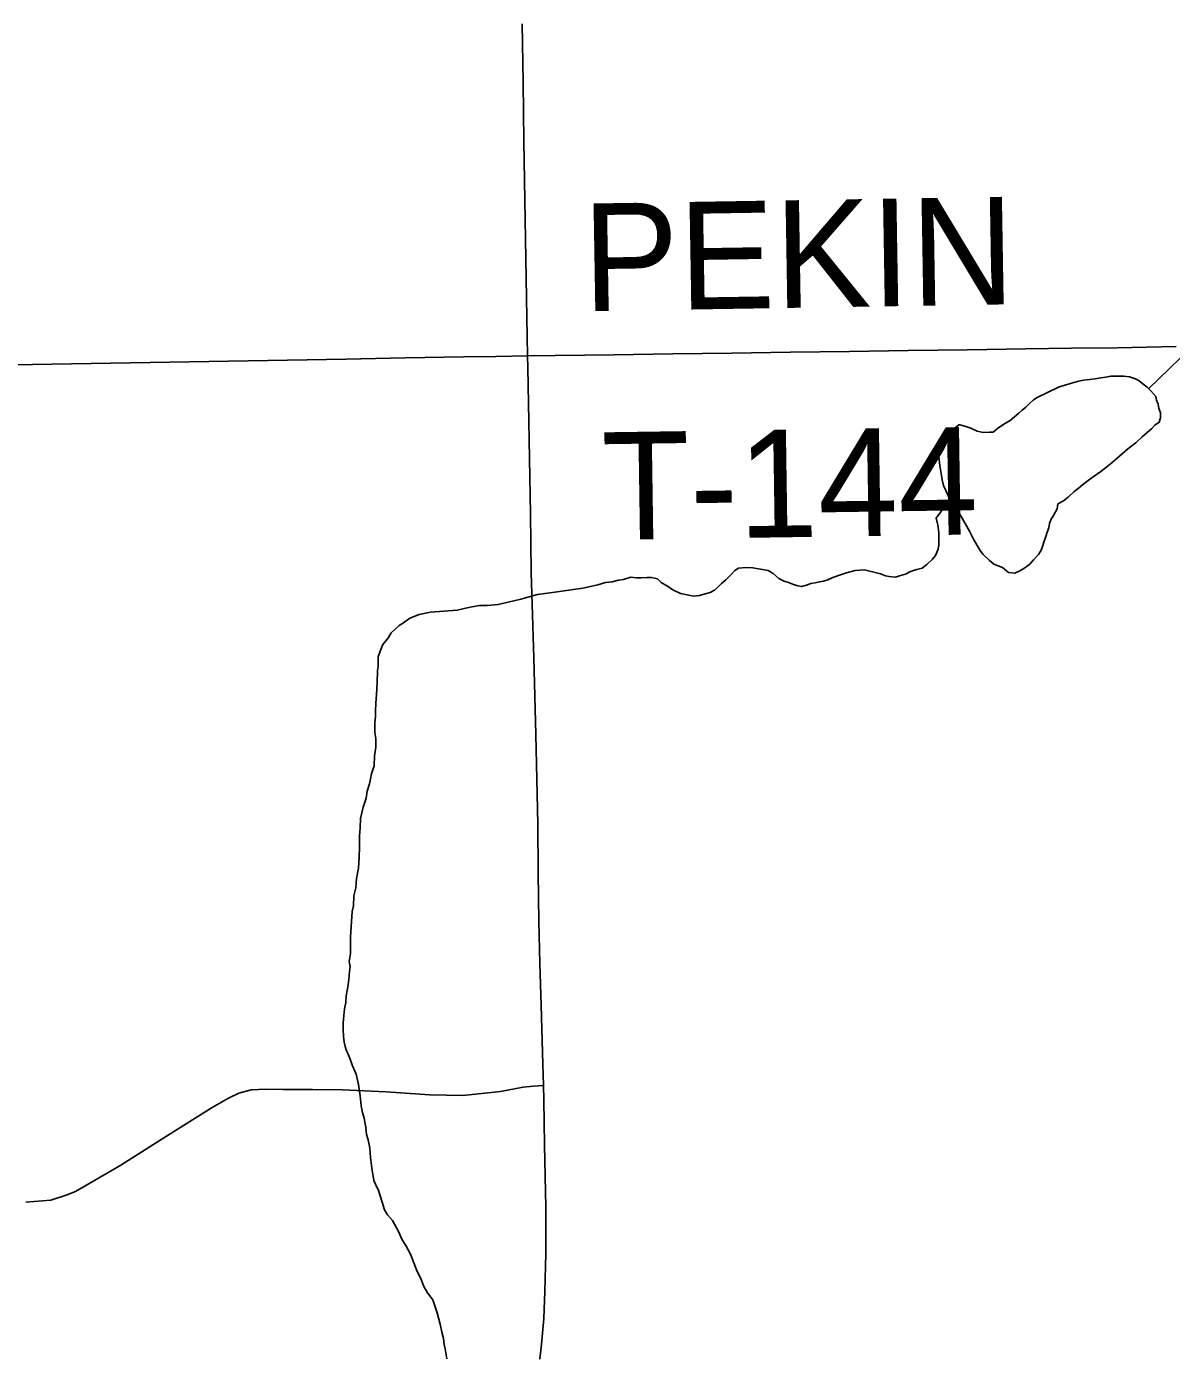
# Model space of a CAD drawing. Extents: x 103424 to 290657, y 38711 to 110967.
# Drawn here: x 106634 to 109845, y 60196 to 63924 of the extents above; entities that cross this region are included whole.
import ezdxf

# ---------------------------------------------------------------- set-up
doc = ezdxf.new("R2010")
doc.units = 0
for name, color, linetype in [('GM_X_Minor_Lake', 7, 'Continuous'), ('GM_X_Minor_River', 7, 'Continuous'), ('GM_X_State_Route', 7, 'Continuous'), ('GM_X_Township_Road', 7, 'Continuous'), ('GM_X_Township_Road_Text', 7, 'Continuous')]:
    doc.layers.add(name, color=color, linetype=linetype)

msp = doc.modelspace()

# ---------------------------------------------------------------- linework, layer by layer
at = {"layer": 'GM_X_Minor_Lake'}
for points in [[(109197.7, 62765.4), (109194, 62741.1), (109192.4, 62716.8), (109194.8, 62692.6), (109199.2, 62670.5), (109201.6, 62652.3), (109205.9, 62636.2), (109212.2, 62622.2), (109220.5, 62604.2), (109237.1, 62580.2), (109251.6, 62556.2), (109266.2, 62530.2), (109278.7, 62508.1), (109289.1, 62486.1), (109299.5, 62468.1), (109307.8, 62454.1), (109316, 62444.1), (109334.5, 62426.2), (109346.8, 62416.3), (109371.2, 62406.6), (109387.5, 62392.8), (109405.7, 62391), (109419.7, 62397.3), (109433.7, 62405.6), (109447.7, 62416), (109457.6, 62428.2), (109471.5, 62442.6), (109479.3, 62454.9), (109483.2, 62465), (109487, 62477.2), (109492.8, 62493.5), (109496.6, 62505.7), (109500.5, 62517.9), (109502.3, 62530), (109506.1, 62540.2), (109514, 62552.4), (109523.8, 62570.8), (109525.6, 62584.9), (109541.6, 62593.3), (109555.5, 62603.6), (109571.4, 62620), (109583.4, 62628.3), (109595.3, 62638.6), (109611.2, 62651), (109625.2, 62661.3), (109647.1, 62675.8), (109673, 62696.5), (109698.9, 62719.1), (109722.8, 62739.7), (109744.7, 62756.2), (109762.6, 62772.7), (109776.5, 62785), (109788.4, 62795.3), (109798.3, 62805.6), (109810.3, 62813.9), (109814.1, 62826.1), (109813.9, 62840.2), (109809.7, 62852.2), (109807.4, 62864.3), (109803.2, 62876.4), (109801, 62886.4), (109786.6, 62902.4), (109776.4, 62912.3), (109764.1, 62922.2), (109753.9, 62930.1), (109743.7, 62936), (109727.4, 62941.8), (109711.3, 62943.6), (109701.2, 62943.4), (109691.1, 62943.2), (109675, 62943), (109660.9, 62940.7), (109646.8, 62938.5), (109630.7, 62936.2), (109614.6, 62933.9), (109598.5, 62931.6), (109584.4, 62929.4), (109568.3, 62925), (109548.2, 62918.7), (109528.2, 62912.3), (109468.1, 62883), (109458.1, 62876.8), (109446.2, 62866.5), (109436.3, 62856.2), (109426.3, 62848), (109416.4, 62839.7), (109404.4, 62829.4), (109392.5, 62819.1), (109374.5, 62808.7), (109356.6, 62796.3), (109344.6, 62786), (109334.5, 62785.8), (109316.4, 62785.5), (109300.2, 62789.3), (109281.9, 62797.1), (109265.6, 62802.9), (109251.4, 62806.7), (109248.7, 62807.1)], [(109248.7, 62807.1), (109197.7, 62765.4)]]:
    msp.add_lwpolyline(points, dxfattribs=at)
at = {"layer": 'GM_X_Minor_River'}
for points in [[(109780.6, 62908.2), (109927.4, 63050.2)], [(107613.8, 62026.2), (107615.4, 62050.5), (107616.9, 62082.8), (107618.3, 62117.2), (107620.2, 62129.3), (107619.9, 62141.5), (107619.7, 62155.6), (107625.5, 62171.9), (107633.3, 62190.2), (107641.2, 62200.4), (107649.1, 62210.6), (107656.9, 62222.9), (107678.8, 62243.4), (107690.8, 62251.7), (107708.7, 62264.1), (107734.8, 62274.7), (107766.9, 62281.3), (107841.5, 62286.5), (107857.6, 62290.8), (107877.7, 62295.2), (107903.9, 62299.7), (107926, 62300), (107956.3, 62302.5), (107984.4, 62309.1), (108020.6, 62317.7), (108066.8, 62330.6), (108115.1, 62337.5), (108161.4, 62344.3), (108193.6, 62348.9), (108215.8, 62353.3), (108235.9, 62357.7), (108257.9, 62364.1), (108276.1, 62366.4), (108294.1, 62370.7), (108308.2, 62373), (108328.3, 62379.4), (108344.5, 62377.6), (108358.6, 62377.9), (108374.8, 62378.1), (108386.9, 62378.3), (108403.1, 62374.5), (108413.3, 62364.6), (108429.6, 62354.8), (108448, 62343), (108468.3, 62333.2), (108486.6, 62329.5), (108504.8, 62325.7), (108520.9, 62328), (108537, 62332.3), (108551, 62336.6), (108563, 62342.8), (108573, 62351.1), (108582.9, 62361.3), (108594.8, 62371.6), (108608.7, 62386), (108620.6, 62398.3), (108630.6, 62404.6), (108650.7, 62406.9), (108670.9, 62405.2), (108713.4, 62397.8), (108727.7, 62390), (108744.1, 62376.1), (108758.3, 62368.3), (108770.5, 62364.4), (108784.7, 62358.6), (108796.9, 62354.8), (108807, 62352.9), (108821.1, 62357.2), (108833.1, 62361.4), (108845.2, 62363.6), (108857.3, 62365.9), (108869.3, 62368.1), (108881.4, 62372.3), (108895.4, 62378.6), (108913.4, 62385), (108933.5, 62391.3), (108957.6, 62397.8), (108983.8, 62400.3), (109006.1, 62394.6), (109028.4, 62388.9), (109042.6, 62383), (109052.7, 62381.2), (109070.9, 62379.5), (109085, 62383.7), (109099, 62388), (109111, 62394.3), (109121.1, 62398.5), (109131.1, 62400.7), (109145.2, 62404.9), (109159.1, 62415.3), (109175, 62429.7), (109182.9, 62439.9), (109190.7, 62458.2), (109192.5, 62470.4), (109192.2, 62488.5), (109191.9, 62504.7), (109189.6, 62524.9), (109185.2, 62545), (109224.5, 62598.4)], [(107812.2, 60187), (107809.9, 60203.1), (107807.6, 60215.2), (107805.4, 60227.3), (107803.1, 60243.4), (107798.8, 60261.5), (107794.4, 60283.6), (107785.8, 60315.8), (107773.1, 60352), (107758.6, 60371.9), (107748.2, 60390), (107739.8, 60412), (107729.3, 60432.1), (107710.4, 60480.2), (107697.9, 60504.3), (107687.5, 60520.3), (107677, 60544.3), (107660.4, 60574.4), (107646, 60590.3), (107637.7, 60604.3), (107631.2, 60626.4), (107620.6, 60658.6), (107612.2, 60676.6), (107608, 60686.6), (107605.8, 60698.7), (107603.5, 60714.9), (107601.3, 60729), (107598.9, 60751.1), (107596.4, 60777.4), (107592, 60801.5), (107587.7, 60815.6), (107585.3, 60835.8), (107580.9, 60862), (107576.6, 60878.1), (107572.2, 60896.2), (107569.7, 60924.4), (107565.2, 60956.7), (107558.6, 60984.8), (107548.1, 61008.9), (107541.8, 61027), (107535.5, 61041), (107531.3, 61051.1), (107527.1, 61063.1), (107524.8, 61075.2), (107522.5, 61091.3), (107522.2, 61111.5), (107521.9, 61129.7), (107523.6, 61149.9), (107525.3, 61168.1), (107529, 61186.4), (107530.7, 61204.6), (107534.4, 61224.9), (107536.3, 61237), (107538, 61251.2), (107539.7, 61273.4), (107541.4, 61287.6), (107539.2, 61301.7), (107542.9, 61324), (107542.4, 61352.3), (107542.1, 61370.4), (107546.9, 61441.2), (107550.7, 61457.5), (107552.3, 61485.8), (107557.9, 61508.1), (107559.5, 61534.4), (107565.1, 61562.8), (107566.6, 61595.1), (107568.1, 61621.4), (107567.6, 61653.7), (107569.2, 61676), (107570.8, 61702.3), (107578.3, 61734.7), (107586, 61759.1), (107589.7, 61779.3), (107595.4, 61799.6), (107601, 61828), (107608.7, 61850.3), (107610.2, 61878.7), (107613.9, 61903), (107613.5, 61927.2), (107611.2, 61943.3), (107610.7, 61969.6), (107612.4, 61989.8), (107612.2, 62003.9), (107613.8, 62026.2)]]:
    msp.add_lwpolyline(points, dxfattribs=at)
at = {"layer": 'GM_X_State_Route'}
msp.add_lwpolyline([(108073.6, 60186.2), (108078.2, 60228.3), (108084.9, 60300.1), (108087.8, 60375.2), (108089.9, 60482.5), (108090.3, 60612.2), (108088.4, 60699.3), (108086.6, 60786.2), (108084.5, 60913.5), (108083.7, 60953.6), (108082, 61013.7), (108077.2, 61178.7), (108073.7, 61296.1), (108070.3, 61413.5), (108069.2, 61550.2), (108068.1, 61686.8), (108065, 61812.4), (108062, 61937.9), (108059.3, 62045.7), (108056.7, 62153.5), (108053.2, 62272.8), (108049.6, 62392.2), (108046.9, 62557.2), (108044.3, 62712.2), (108041.8, 62867.2), (108039.4, 62966.5), (108039, 63000.5), (108038.1, 63054.6), (108036.1, 63163.4), (108034.1, 63272.3), (108031.6, 63437.3), (108029, 63602.4), (108026.4, 63767), (108023.9, 63931.6)], dxfattribs=at)
msp.add_lwpolyline([(108073.6, 60186.2), (108078.2, 60228.3), (108084.9, 60300.1), (108087.8, 60375.2), (108089.9, 60482.5), (108090.3, 60612.2), (108088.4, 60699.3), (108086.6, 60786.2), (108084.5, 60913.5), (108083.7, 60953.6), (108082, 61013.7), (108077.2, 61178.7), (108073.7, 61296.1), (108070.3, 61413.5), (108069.2, 61550.2), (108068.1, 61686.8), (108065, 61812.4), (108062, 61937.9), (108059.3, 62045.7), (108056.7, 62153.5), (108053.2, 62272.8), (108049.6, 62392.2), (108046.9, 62557.2), (108044.3, 62712.2), (108041.8, 62867.2), (108039.4, 62966.5), (108039, 63000.5), (108038.1, 63054.6), (108036.1, 63163.4), (108034.1, 63272.3), (108031.6, 63437.3), (108029, 63602.4), (108026.4, 63767), (108023.9, 63931.6)], dxfattribs=at)
at = {"layer": 'GM_X_Township_Road'}
for points in [[(106540.3, 62973.8), (106705.3, 62976.7), (106870.3, 62979.6), (107035.4, 62982.6), (107200.4, 62985.5), (107365.4, 62988.4), (107530.5, 62991.4), (107695.5, 62994.4), (107860.5, 62997.3), (107949.8, 62998.9), (108039, 63000.5)], [(108039, 63000.5), (108116.2, 63001.2), (108281.2, 63003.5), (108446.3, 63005.8), (108611.4, 63008.2), (108776.4, 63010.4), (108941.5, 63012.7), (109106.6, 63015), (109271.6, 63017.3), (109436.7, 63019.6), (109564.7, 63021.4), (109692.7, 63023.2), (109857.7, 63026.2)], [(106632.5, 60626.6), (106701.9, 60631.8), (106745.6, 60646), (106771.3, 60656.3), (106898.7, 60730.4), (107026.7, 60811.2), (107154.7, 60892.1), (107200.4, 60917.7), (107229.6, 60931.8), (107264.3, 60941.7), (107304.7, 60943.4), (107352.3, 60942.7), (107435.9, 60942.1), (107519.6, 60941.5), (107642.7, 60935.8), (107764.5, 60927.7), (107857.2, 60925.1), (107962.7, 60936.8), (108026.4, 60949.1), (108055.4, 60951.2), (108083.7, 60953.6)]]:
    msp.add_lwpolyline(points, dxfattribs=at)

# ---------------------------------------------------------------- texts
at = {"layer": 'GM_X_Township_Road_Text'}
for s, rotation, p in [('PEKIN', 0.9357, (108195.9, 63125.3)), ('T-144', 0.8431, (108249.8, 62483.8))]:
    msp.add_text(s, height=301.87, rotation=rotation, dxfattribs=at).set_placement(p)

doc.saveas('drawing.dxf')
